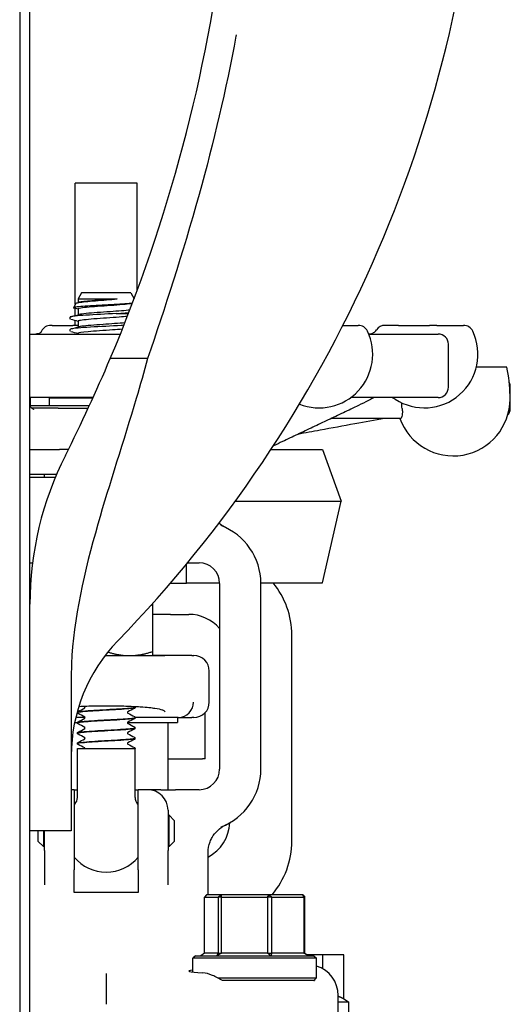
# Model space of a CAD drawing. Header units: inches. Extents: x 24 to 1128, y -94 to 748.
# Tile 452 of 573: x 744.05 to 747.02, y 262.64 to 268.6. Entities that reach past the tile are written whole.
import ezdxf

# ---------------------------------------------------------------- set-up
doc = ezdxf.new("R2010")
doc.units = ezdxf.units.IN
doc.header["$LTSCALE"] = 32
doc.header["$MEASUREMENT"] = 0
doc.layers.add('Visible (ANSI)', color=7, linetype='Continuous', lineweight=30)

msp = doc.modelspace()

# ---------------------------------------------------------------- linework, layer by layer
at = {"layer": 'Visible (ANSI)'}
for p, q in [((744.04927, 270.31362), (744.04927, 262.31362)), ((744.11177, 262.37612), (744.11177, 270.31362)), ((744.38649, 266.88081), (744.38649, 267.61362)), ((744.76149, 267.61362), (744.38649, 267.61362)), ((744.76149, 266.96323), (744.76149, 267.61362)), ((744.42481, 266.95012), (744.40399, 266.91246)), ((744.40399, 266.91246), (744.64034, 266.91246)), ((744.40399, 266.91246), (744.40399, 266.89073)), ((744.72316, 266.95012), (744.42481, 266.95012)), ((744.72316, 266.95012), (744.74312, 266.91403)), ((744.38897, 266.88531), (744.3748, 266.85967)), ((744.38649, 266.81193), (744.38649, 266.85524)), ((744.40399, 266.85212), (744.40399, 266.81659)), ((744.35524, 266.79059), (744.35524, 266.80244)), ((744.38649, 266.75262), (744.38649, 266.7811)), ((744.63462, 266.82429), (744.70883, 266.82429)), ((744.23815, 266.75262), (744.23904, 266.75262)), ((744.24579, 266.75262), (744.23904, 266.75262)), ((744.24579, 266.75262), (744.37246, 266.75262)), ((744.35524, 266.71645), (744.35524, 266.7283)), ((744.40397, 266.75262), (744.37246, 266.75262)), ((744.40399, 266.77798), (744.40399, 266.74245)), ((746.00913, 266.75262), (746.10189, 266.75262)), ((746.34628, 266.75262), (746.26445, 266.75262)), ((746.34628, 266.75262), (746.53431, 266.75262)), ((746.57818, 266.75262), (746.53431, 266.75262)), ((746.57818, 266.75262), (746.73998, 266.75262)), ((744.11177, 266.70012), (744.65968, 266.70012)), ((744.40399, 266.70384), (744.40399, 266.70012)), ((746.16575, 266.70012), (746.58649, 266.70012)), ((746.64899, 266.37762), (746.64899, 266.63762)), ((744.82483, 266.55221), (744.59851, 266.55221)), ((747.00243, 266.49862), (746.81806, 266.49862)), ((747.02399, 266.24862), (747.02399, 266.37862)), ((744.49439, 266.31512), (744.11177, 266.31512)), ((744.11521, 266.30632), (744.11521, 266.31512)), ((744.23024, 266.31362), (744.49371, 266.31362)), ((744.23024, 266.26575), (744.23024, 266.31362)), ((744.24762, 266.31362), (744.24474, 266.31512)), ((746.58649, 266.31512), (746.05634, 266.31512)), ((747.0221, 266.30632), (747.0221, 266.32777)), ((744.47175, 266.26575), (744.11177, 266.26575)), ((744.28168, 266.25012), (744.12433, 266.25012)), ((744.28168, 266.25012), (744.46451, 266.25012)), ((744.28168, 266.25012), (744.46451, 266.25012)), ((746.35923, 266.18862), (745.93887, 266.18862)), ((744.11166, 266.00012), (744.29021, 266.00012)), ((744.34405, 266.00012), (744.29021, 266.00012)), ((745.57356, 266.00112), (745.88506, 266.00112)), ((745.88506, 266.00112), (745.99826, 265.68755)), ((744.26448, 265.83012), (744.11177, 265.83012)), ((744.11184, 265.85012), (744.27291, 265.85012)), ((744.19899, 265.83012), (744.19899, 265.85012)), ((745.35681, 265.68755), (745.99826, 265.68755)), ((745.88506, 265.19287), (745.99826, 265.68755)), ((744.11177, 265.31362), (744.12745, 265.31362)), ((745.06149, 265.18862), (745.06149, 265.30679)), ((745.06713, 265.31362), (745.13649, 265.31362)), ((744.11568, 265.18862), (744.11177, 265.18862)), ((745.06149, 265.18862), (744.96193, 265.18862)), ((745.06149, 265.19287), (745.26141, 265.19287)), ((745.26149, 265.18862), (745.26149, 264.06362)), ((745.51146, 265.19287), (745.88506, 265.19287)), ((745.51149, 264.06362), (745.51149, 265.18862)), ((744.85549, 265.05398), (744.85549, 264.77627)), ((744.9643, 265.00112), (744.85549, 265.00112)), ((744.9643, 265.00112), (745.07399, 265.00112)), ((745.69899, 263.62612), (745.69899, 264.87612)), ((744.56705, 264.75112), (744.71474, 264.75112)), ((744.71474, 264.75112), (744.85549, 264.75112)), ((744.93005, 264.75112), (744.85551, 264.75112)), ((745.09382, 264.75112), (744.93005, 264.75112)), ((745.09382, 264.75112), (745.10524, 264.75112)), ((745.19899, 264.46987), (745.19899, 264.65737)), ((744.36177, 264.61015), (744.36177, 263.98913)), ((744.39899, 264.40626), (744.39899, 264.40688)), ((744.74899, 264.43754), (744.74899, 264.43816)), ((745.17399, 264.12612), (745.17399, 264.40614)), ((744.38212, 264.34487), (744.39904, 264.34487)), ((744.44524, 264.37612), (744.38905, 264.37612)), ((744.39899, 264.34369), (744.39899, 264.34431)), ((744.70273, 264.34487), (745.00524, 264.34487)), ((745.01111, 264.37612), (744.74894, 264.37612)), ((744.74899, 264.37497), (744.74899, 264.3756)), ((744.94899, 263.93862), (744.94899, 264.34487)), ((745.00524, 264.37612), (745.00524, 264.34487)), ((745.01111, 264.37612), (745.09382, 264.37612)), ((745.10524, 264.37612), (745.09382, 264.37612)), ((744.39899, 264.28113), (744.39899, 264.28175)), ((744.74899, 264.31241), (744.74899, 264.31303)), ((744.39899, 264.21857), (744.39899, 264.21919)), ((744.74899, 264.24985), (744.74899, 264.25047)), ((744.39899, 264.18862), (744.74899, 264.18862)), ((744.39899, 263.89173), (744.39899, 264.18862)), ((744.74899, 263.89173), (744.74899, 264.18862)), ((744.94899, 264.12612), (745.1586, 264.12612)), ((745.17399, 264.12612), (745.1586, 264.12612)), ((744.36177, 263.98913), (744.36177, 263.68862)), ((744.38024, 263.93862), (744.36177, 263.93862)), ((744.38024, 263.93862), (744.39899, 263.93862)), ((744.38024, 263.93862), (744.38024, 263.4537)), ((744.74899, 263.93862), (744.76774, 263.93862)), ((744.76774, 263.4537), (744.76774, 263.93862)), ((744.82399, 263.93862), (744.76774, 263.93862)), ((744.90563, 263.93862), (744.82399, 263.93862)), ((744.90563, 263.93862), (744.99457, 263.93862)), ((745.13649, 263.93862), (744.99457, 263.93862)), ((744.94899, 263.81362), (744.94899, 263.57116)), ((744.95524, 263.78362), (744.94899, 263.78362)), ((744.98649, 263.75237), (744.95524, 263.78362)), ((744.95524, 263.59362), (744.95524, 263.78362)), ((744.98649, 263.75237), (744.98649, 263.62487)), ((744.36177, 263.68862), (744.11177, 263.68862)), ((744.16149, 263.62487), (744.16149, 263.68862)), ((744.19274, 263.68862), (744.19274, 263.59362)), ((744.19899, 263.57116), (744.19899, 263.68862)), ((744.16149, 263.62487), (744.19274, 263.59362)), ((744.98649, 263.62487), (744.95524, 263.59362)), ((744.19899, 263.59362), (744.19274, 263.59362)), ((744.19899, 263.57116), (744.19899, 263.36151)), ((744.95524, 263.59362), (744.94899, 263.59362)), ((744.94899, 263.36151), (744.94899, 263.57116)), ((745.19149, 263.30237), (745.19149, 263.55608)), ((744.38024, 263.31556), (744.38024, 263.4537)), ((744.76774, 263.4537), (744.76774, 263.31556)), ((744.76774, 263.31556), (744.38024, 263.31556)), ((745.18219, 263.30237), (745.16918, 263.28675)), ((745.16918, 262.948), (745.16918, 263.28675)), ((745.16918, 263.28675), (745.25275, 263.28675)), ((745.26962, 263.30237), (745.18219, 263.30237)), ((745.25275, 263.28675), (745.26962, 263.30237)), ((745.27254, 263.28675), (745.25275, 263.28675)), ((745.25275, 263.28675), (745.25275, 262.948)), ((745.26962, 263.30237), (745.27254, 263.28675)), ((745.56142, 263.30237), (745.26962, 263.30237)), ((745.27254, 262.948), (745.27254, 263.28675)), ((745.27254, 263.28675), (745.55146, 263.28675)), ((745.55146, 263.28675), (745.56142, 263.30237)), ((745.57735, 263.28675), (745.55146, 263.28675)), ((745.55146, 263.28675), (745.55146, 262.948)), ((745.56142, 263.30237), (745.57735, 263.28675)), ((745.76578, 263.30237), (745.56142, 263.30237)), ((745.57735, 262.948), (745.57735, 263.28675)), ((745.57735, 263.28675), (745.77269, 263.28675)), ((745.77269, 263.28675), (745.76578, 263.30237)), ((745.76578, 263.30237), (745.77879, 263.28675)), ((745.77879, 263.28675), (745.77269, 263.28675)), ((745.77269, 263.28675), (745.77269, 262.948)), ((745.77879, 262.948), (745.77879, 263.28675)), ((745.11461, 262.93237), (745.09899, 262.91675)), ((745.84899, 262.91675), (745.09899, 262.91675)), ((745.09899, 262.83359), (745.09899, 262.91675)), ((745.11461, 262.93237), (745.83336, 262.93237)), ((745.16918, 262.948), (745.14704, 262.93237)), ((745.25275, 262.948), (745.16918, 262.948)), ((745.245, 262.93237), (745.25275, 262.948)), ((745.27254, 262.948), (745.245, 262.93237)), ((745.25275, 262.948), (745.27254, 262.948)), ((745.55146, 262.948), (745.27254, 262.948)), ((745.57195, 262.93237), (745.55146, 262.948)), ((745.55146, 262.948), (745.57735, 262.948)), ((745.57735, 262.948), (745.57195, 262.93237)), ((745.77269, 262.948), (745.57735, 262.948)), ((745.80093, 262.93237), (745.77269, 262.948)), ((745.77269, 262.948), (745.77879, 262.948)), ((745.77879, 262.948), (745.80093, 262.93237)), ((745.88778, 262.93862), (745.79208, 262.93862)), ((745.83336, 262.93237), (745.84899, 262.91675)), ((745.84899, 262.798), (745.84899, 262.91675)), ((745.88778, 262.85279), (745.88778, 262.93862)), ((746.01408, 262.93862), (745.88778, 262.93862)), ((746.01408, 262.67053), (746.01408, 262.93862)), ((744.57399, 262.82553), (744.57399, 262.63807)), ((745.25086, 262.798), (745.84899, 262.798)), ((745.83336, 262.78237), (745.35526, 262.78237)), ((745.83336, 262.78237), (745.84899, 262.798)), ((745.83336, 262.78237), (745.83706, 262.78237)), ((745.98024, 262.18862), (745.98024, 262.69202)), ((746.01408, 262.67053), (746.04274, 262.65398)), ((745.98024, 262.65398), (746.04274, 262.65398)), ((746.04274, 262.65398), (746.04274, 262.56362))]:
    msp.add_line(p, q, dxfattribs=at)
for centre, radius, start, end in [((735.71177, 270.31362), 9.65, 337.058941, 9.318189), ((738.99927, 270.31362), 7.8625, 315.882405, 356.353929), ((744.23815, 266.69012), 0.0625, 90, 154.623066), ((746.10189, 266.69012), 0.0625, 25.376934, 90), ((746.26445, 266.69012), 0.0625, 90, 145.53271), ((746.73998, 266.69012), 0.0625, 25.376934, 90), ((744.47533, 266.57762), 0.325, 154.623066, 155.791666), ((745.86472, 266.57762), 0.325, 248.468536, 25.376934), ((746.50281, 266.57762), 0.325, 237.004115, 25.376934), ((746.58649, 266.63762), 0.0625, 0, 90), ((735.71177, 270.31362), 9.65, 333.215004, 337.058941), ((746.27034, 266.32777), 0.75176, 0, 13.136783), ((746.58649, 266.37762), 0.0625, 270, 0), ((746.96399, 266.37862), 0.06, 0, 25.384749), ((743.77054, 266.30632), 0.34467, 353.24104, 0), ((746.29178, 266.25262), 0.0625, 57.004115, 90), ((746.67743, 266.30632), 0.34467, 199.96556, 0), ((746.96399, 266.24862), 0.06, 316.649924, 0), ((746.11177, 265.06362), 2, 153.215004, 180), ((745.13649, 265.18862), 0.375, 0, 69.104291), ((745.13649, 265.18862), 0.125, 0, 90), ((745.19899, 264.87612), 0.5, 0, 39.308195), ((745.07399, 264.75112), 0.25, 41.409622, 90), ((745.36177, 264.14414), 1, 135.882405, 180), ((745.10524, 264.65737), 0.09375, 0, 90), ((745.10524, 264.46987), 0.09375, 270, 0), ((745.13649, 264.06362), 0.125, 270, 0), ((745.13649, 264.06362), 0.375, 290.895709, 0), ((744.82399, 263.81362), 0.125, 0, 90), ((744.33649, 263.89173), 0.0625, 319.464198, 0), ((744.81149, 263.89173), 0.0625, 180, 220.535802), ((744.57399, 263.68862), 0.25, 139.464198, 140.805033), ((744.57399, 263.68862), 0.25, 39.194967, 40.535802), ((745.07399, 263.75112), 0.25, 298.034297, 357.148225), ((745.19899, 263.62612), 0.5, 319.646623, 0), ((744.57399, 263.68862), 0.25, 219.194967, 320.805033)]:
    msp.add_arc(centre, radius, start, end, dxfattribs=at)
for centre, major_axis, ratio, start_param, end_param in [((745.01197, 264.46987), (0.01834, 0.09202), 0.976791, 3.3518573, 4.9046798), ((744.78528, 264.46987), (0.24503, -0.08795), 0.1325254, 5.9294735, 5.9474474), ((745.47399, 262.83962), (0.4, 0), 0.0433333, 2.7861715, 3.8079831), ((745.79108, 262.69095), (-0.18003, -0.0586), 0.9903423, 2.829736, 4.0894164)]:
    msp.add_ellipse(centre, major_axis=major_axis, ratio=ratio, start_param=start_param, end_param=end_param, dxfattribs=at)
for points, knots in [([(745.36177, 268.51258), (745.36126, 268.50984), (745.36075, 268.50709), (745.30014, 268.18029), (745.22558, 267.86402), (745.03624, 267.18294), (744.9278, 266.85472), (744.82483, 266.55221)], [-0.0212857, -0.0212857, -0.0212857, -0.0212857, 0, 0, 2.5114039, 2.5114039, 5.3635945, 5.3635945, 5.3635945, 5.3635945]), ([(744.38897, 266.88531), (744.38903, 266.88541), (744.3891, 266.88551), (744.39071, 266.8874), (744.39686, 266.88917), (744.41767, 266.89276), (744.43201, 266.89454), (744.46692, 266.89813), (744.48706, 266.89991), (744.53042, 266.9035), (744.55317, 266.90528), (744.59825, 266.90887), (744.62015, 266.91064), (744.64034, 266.91246)], [-0.8944911, -0.8944911, -0.8944911, -0.8944911, -0.88395925, -0.88395925, -0.70143867, -0.70143867, -0.52178183, -0.52178183, -0.34498935, -0.34498935, -0.17106186, -0.17106186, 0, 0, 0, 0]), ([(744.64034, 266.91246), (744.59156, 266.90878), (744.53308, 266.9051), (744.48748, 266.90142), (744.44969, 266.89838), (744.42151, 266.89533), (744.40989, 266.89228)], [10.5946183, 10.5946183, 10.5946183, 10.5946183, 11.5294271, 11.5294271, 11.5294271, 12.3041603, 12.3041603, 12.3041603, 12.3041603]), ([(744.73274, 266.8866), (744.72707, 266.88594), (744.72041, 266.88528), (744.6973, 266.88327), (744.67824, 266.88194), (744.63502, 266.87925), (744.61123, 266.87792), (744.56197, 266.87523), (744.53697, 266.87389), (744.48903, 266.8712), (744.46659, 266.86987), (744.42729, 266.86718), (744.41088, 266.86585), (744.3864, 266.86316), (744.37866, 266.86183), (744.37369, 266.85944), (744.3746, 266.8584), (744.37852, 266.85736)], [-3.1100321, -3.1100321, -3.1100321, -3.1100321, -3.0193061, -3.0193061, -2.8331349, -2.8331349, -2.6448024, -2.6448024, -2.4543091, -2.4543091, -2.2616553, -2.2616553, -2.0668416, -2.0668416, -1.8698684, -1.8698684, -1.7149687, -1.7149687, -1.7149687, -1.7149687]), ([(744.73173, 266.88474), (744.72225, 266.88295), (744.70753, 266.88116), (744.68848, 266.87937), (744.64934, 266.8757), (744.59291, 266.87202), (744.54097, 266.86835), (744.48903, 266.86467), (744.44285, 266.861), (744.42025, 266.85732), (744.40958, 266.85559), (744.40429, 266.85385), (744.40432, 266.85212)], [16.0851228, 16.0851228, 16.0851228, 16.0851228, 16.5398213, 16.5398213, 16.5398213, 17.4742343, 17.4742343, 17.4742343, 18.4085858, 18.4085858, 18.4085858, 18.8495559, 18.8495559, 18.8495559, 18.8495559]), ([(744.71696, 266.84538), (744.69054, 266.842), (744.64612, 266.83863), (744.59801, 266.83526), (744.54559, 266.83158), (744.49009, 266.82791), (744.45292, 266.82423), (744.43239, 266.8222), (744.41773, 266.82017), (744.41011, 266.81814)], [16.2794126, 16.2794126, 16.2794126, 16.2794126, 17.1369694, 17.1369694, 17.1369694, 18.0713431, 18.0713431, 18.0713431, 18.5873456, 18.5873456, 18.5873456, 18.5873456]), ([(744.63462, 266.82429), (744.57315, 266.82084), (744.50403, 266.81739), (744.45111, 266.81394), (744.39819, 266.81049), (744.36247, 266.80704), (744.35627, 266.80359), (744.35558, 266.80321), (744.35526, 266.80282), (744.35528, 266.80244)], [16.9979155, 16.9979155, 16.9979155, 16.9979155, 17.8752194, 17.8752194, 17.8752194, 18.7524691, 18.7524691, 18.7524691, 18.8495559, 18.8495559, 18.8495559, 18.8495559]), ([(744.70169, 266.80657), (744.68796, 266.80511), (744.67142, 266.80366), (744.65287, 266.80221), (744.60598, 266.79853), (744.54744, 266.79486), (744.49982, 266.79119), (744.4522, 266.78751), (744.41665, 266.78384), (744.4069, 266.78017), (744.40496, 266.77944), (744.40405, 266.77871), (744.40412, 266.77798)], [22.7098949, 22.7098949, 22.7098949, 22.7098949, 23.0794254, 23.0794254, 23.0794254, 24.013411, 24.013411, 24.013411, 24.9473362, 24.9473362, 24.9473362, 25.1327412, 25.1327412, 25.1327412, 25.1327412]), ([(744.63462, 266.82429), (744.65384, 266.82556), (744.6721, 266.82683), (744.69661, 266.82871), (744.70401, 266.82931), (744.711, 266.8299)], [-3.17227783, -3.17227783, -3.17227783, -3.17227783, -3.01866987, -3.01866987, -2.94758083, -2.94758083, -2.94758083, -2.94758083]), ([(744.68076, 266.75286), (744.67531, 266.75252), (744.66971, 266.75218), (744.66399, 266.75184), (744.60571, 266.74839), (744.53576, 266.74494), (744.47827, 266.74149), (744.42077, 266.73804), (744.37682, 266.73459), (744.36156, 266.73115), (744.35736, 266.7302), (744.35536, 266.72925), (744.35544, 266.7283)], [23.0518395, 23.0518395, 23.0518395, 23.0518395, 23.1379094, 23.1379094, 23.1379094, 24.0148367, 24.0148367, 24.0148367, 24.8917109, 24.8917109, 24.8917109, 25.1327412, 25.1327412, 25.1327412, 25.1327412]), ([(744.67133, 266.72958), (744.65364, 266.72808), (744.63367, 266.72658), (744.61259, 266.72508), (744.56107, 266.72141), (744.50419, 266.71773), (744.46388, 266.71406), (744.42648, 266.71065), (744.40418, 266.70725), (744.40401, 266.70384)], [29.2340703, 29.2340703, 29.2340703, 29.2340703, 29.6160625, 29.6160625, 29.6160625, 30.549629, 30.549629, 30.549629, 31.4159265, 31.4159265, 31.4159265, 31.4159265]), ([(744.68678, 266.76801), (744.65108, 266.7647), (744.60187, 266.7614), (744.55459, 266.75809), (744.50201, 266.75442), (744.45308, 266.75075), (744.42667, 266.74707), (744.41931, 266.74605), (744.41374, 266.74503), (744.41001, 266.744)], [22.8363485, 22.8363485, 22.8363485, 22.8363485, 23.6763003, 23.6763003, 23.6763003, 24.6102473, 24.6102473, 24.6102473, 24.8705309, 24.8705309, 24.8705309, 24.8705309]), ([(746.16575, 266.70013), (746.16842, 266.70015), (746.17127, 266.70037), (746.17746, 266.70137), (746.18082, 266.7022), (746.1877, 266.70464), (746.19121, 266.70626), (746.19808, 266.71037), (746.20143, 266.71286), (746.20763, 266.71864), (746.21048, 266.72193), (746.21292, 266.7255)], [0.00121001, 0.00121001, 0.00121001, 0.00121001, 0.02073024, 0.02073024, 0.04146048, 0.04146048, 0.06219072, 0.06219072, 0.08292096, 0.08292096, 0.1036512, 0.1036512, 0.1036512, 0.1036512]), ([(744.18126, 266.71324), (744.18126, 266.71324), (744.18123, 266.71321), (744.18094, 266.71287), (744.18026, 266.71206), (744.17734, 266.70955), (744.1753, 266.70796), (744.16896, 266.70445), (744.16455, 266.70251), (744.15555, 266.70057), (744.15181, 266.70012), (744.14786, 266.70012)], [0.37061715, 0.37061715, 0.37061715, 0.37061715, 0.38053875, 0.38053875, 0.41838117, 0.41838117, 0.45127037, 0.45127037, 0.48467449, 0.48467449, 0.50415338, 0.50415338, 0.50415338, 0.50415338]), ([(744.82483, 266.55221), (744.80317, 266.47111), (744.78016, 266.39036), (744.67862, 266.04742), (744.5941, 265.79388), (744.44119, 265.26189), (744.37535, 264.97871), (744.36363, 264.70095)], [17.2484823, 17.2484823, 17.2484823, 17.2484823, 17.8546317, 17.8546317, 19.8303619, 19.8303619, 22.1107774, 22.1107774, 22.1107774, 22.1107774]), ([(746.19812, 266.31499), (746.19812, 266.31499), (746.19804, 266.31498), (746.19743, 266.31482), (746.1969, 266.31468), (746.19527, 266.3141), (746.19456, 266.31384), (746.19331, 266.31331), (746.19286, 266.31312), (746.19185, 266.31267), (746.19128, 266.3124), (746.18028, 266.3071), (746.1703, 266.3007), (746.14319, 266.28592), (746.12367, 266.27641), (746.10373, 266.26693)], [0.13720232, 0.13720232, 0.13720232, 0.13720232, 0.15541903, 0.15541903, 0.17333311, 0.17333311, 0.18223969, 0.18223969, 0.18662495, 0.18662495, 0.1917404, 0.1917404, 0.2840016, 0.2840016, 0.46190776, 0.46190776, 0.46190776, 0.46190776]), ([(746.21767, 266.31512), (746.21383, 266.31512), (746.20999, 266.31512), (746.20488, 266.31508), (746.20358, 266.31507), (746.20156, 266.31503), (746.20105, 266.31502), (746.20022, 266.315), (746.19992, 266.31499), (746.19949, 266.31498), (746.19934, 266.31497), (746.19907, 266.31496), (746.19893, 266.31496), (746.19869, 266.31495), (746.19858, 266.31495), (746.19839, 266.31494), (746.1983, 266.31493), (746.19807, 266.31492), (746.19796, 266.31492), (746.19783, 266.31491), (746.19781, 266.31491), (746.19779, 266.31491)], [0, 0, 0, 0, 0.043450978, 0.043450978, 0.057713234, 0.057713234, 0.062143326, 0.062143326, 0.064369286, 0.064369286, 0.065470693, 0.065470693, 0.066572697, 0.066572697, 0.06767117, 0.06767117, 0.068766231, 0.068766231, 0.070959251, 0.070959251, 0.071558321, 0.071558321, 0.071558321, 0.071558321]), ([(744.11177, 266.26184), (744.11257, 266.26112), (744.11337, 266.26039), (744.11783, 266.2563), (744.12119, 266.25307), (744.12694, 266.24789), (744.12956, 266.24572), (744.13208, 266.24397), (744.13259, 266.24365), (744.13315, 266.24332), (744.13329, 266.24325), (744.13329, 266.24325)], [0.0571363, 0.0571363, 0.0571363, 0.0571363, 0.06761955, 0.06761955, 0.11734981, 0.11734981, 0.1600381, 0.1600381, 0.17285188, 0.17285188, 0.18212308, 0.18212308, 0.18212308, 0.18212308]), ([(746.10373, 266.26693), (746.07301, 266.25234), (746.04229, 266.23774), (745.98084, 266.20856), (745.95012, 266.19397), (745.88867, 266.16479), (745.85794, 266.1502), (745.79649, 266.12104), (745.76576, 266.10645), (745.7043, 266.0773), (745.67357, 266.06272), (745.64283, 266.04815)], [0.9601047, 0.9601047, 0.9601047, 0.9601047, 1.233998, 1.233998, 1.5078914, 1.5078914, 1.7817848, 1.7817848, 2.0556781, 2.0556781, 2.3295715, 2.3295715, 2.3295715, 2.3295715]), ([(746.36795, 266.24862), (746.36883, 266.24159), (746.36936, 266.23352), (746.36949, 266.22026), (746.36902, 266.21292), (746.36749, 266.20204), (746.36608, 266.19683), (746.36316, 266.19056), (746.36108, 266.18862), (746.35923, 266.18862)], [0, 0, 0, 0, 0.05448075, 0.05448075, 0.11632304, 0.11632304, 0.18585895, 0.18585895, 0.26131922, 0.26131922, 0.26131922, 0.26131922]), ([(746.26213, 266.18862), (746.20218, 266.17763), (746.14222, 266.16664), (746.01195, 266.14277), (745.94162, 266.12988), (745.82607, 266.10872), (745.78085, 266.10044), (745.73563, 266.09216)], [0.7256115, 0.7256115, 0.7256115, 0.7256115, 1.2964711, 1.2964711, 1.9660601, 1.9660601, 2.3966425, 2.3966425, 2.3966425, 2.3966425]), ([(745.29091, 265.53064), (745.29006, 265.53109), (745.28924, 265.53154), (745.28204, 265.5355), (745.2703, 265.54241), (745.25717, 265.55363)], [0.010286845, 0.010286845, 0.010286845, 0.010286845, 0.015902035, 0.015902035, 0.077855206, 0.077855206, 0.077855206, 0.077855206]), ([(745.29815, 265.52699), (745.29806, 265.52703), (745.29797, 265.52708), (745.29548, 265.52827), (745.29316, 265.52944), (745.29091, 265.53064)], [-0.566346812, -0.566346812, -0.566346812, -0.566346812, -0.565454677, -0.565454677, -0.542430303, -0.542430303, -0.542430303, -0.542430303]), ([(744.56701, 264.75107), (744.58573, 264.75107), (744.60449, 264.75107), (744.66085, 264.75107), (744.69747, 264.75106), (744.77172, 264.75104), (744.80761, 264.75102), (744.85761, 264.75099), (744.8748, 264.75097), (744.89939, 264.75094), (744.90786, 264.75092), (744.91346, 264.7509)], [1.2188929, 1.2188929, 1.2188929, 1.2188929, 1.3621369, 1.3621369, 1.6526244, 1.6526244, 1.9961754, 1.9961754, 2.2345824, 2.2345824, 2.4334495, 2.4334495, 2.4334495, 2.4334495]), ([(744.91346, 264.7509), (744.91408, 264.7509), (744.91468, 264.7509), (744.91728, 264.7509), (744.91913, 264.75092), (744.9234, 264.75098), (744.92557, 264.75103), (744.92831, 264.7511), (744.92916, 264.75112), (744.92994, 264.75112), (744.93, 264.75112), (744.93005, 264.75112)], [0.04807073, 0.04807073, 0.04807073, 0.04807073, 0.06985523, 0.06985523, 0.14510353, 0.14510353, 0.26153365, 0.26153365, 0.32575457, 0.32575457, 0.3307654, 0.3307654, 0.3307654, 0.3307654]), ([(744.39899, 264.4069), (744.39905, 264.40818), (744.39952, 264.40938), (744.40063, 264.41104), (744.40122, 264.41158), (744.40226, 264.41239), (744.40273, 264.41267), (744.40319, 264.41291)], [0, 0, 0, 0, 0.017960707, 0.017960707, 0.035135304, 0.035135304, 0.051182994, 0.051182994, 0.051182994, 0.051182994]), ([(744.40319, 264.40022), (744.40248, 264.4006), (744.40172, 264.40105), (744.40047, 264.40234), (744.40003, 264.4029), (744.3993, 264.40436), (744.39903, 264.40528), (744.39899, 264.40623)], [0, 0, 0, 0, 0.024898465, 0.024898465, 0.037820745, 0.037820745, 0.051208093, 0.051208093, 0.051208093, 0.051208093]), ([(744.3993, 264.40623), (744.39919, 264.40756), (744.40364, 264.4089), (744.41277, 264.41023), (744.43376, 264.4133), (744.47896, 264.41637), (744.53126, 264.41944), (744.58354, 264.42251), (744.6417, 264.42558), (744.6837, 264.42864), (744.72429, 264.43161), (744.74888, 264.43457), (744.74898, 264.43754)], [-84.8257107, -84.8257107, -84.8257107, -84.8257107, -84.4233738, -84.4233738, -84.4233738, -83.4988671, -83.4988671, -83.4988671, -82.5745653, -82.5745653, -82.5745653, -81.681409, -81.681409, -81.681409, -81.681409]), ([(744.74885, 264.43818), (744.7487, 264.43571), (744.73223, 264.43323), (744.70271, 264.43075), (744.66599, 264.42766), (744.60995, 264.42458), (744.55603, 264.42149), (744.50216, 264.41841), (744.45169, 264.41533), (744.42386, 264.41225), (744.40768, 264.41046), (744.39938, 264.40867), (744.3993, 264.40688)], [75.3955147, 75.3955147, 75.3955147, 75.3955147, 76.1425075, 76.1425075, 76.1425075, 77.0718173, 77.0718173, 77.0718173, 78.0001054, 78.0001054, 78.0001054, 78.5398163, 78.5398163, 78.5398163, 78.5398163]), ([(744.91622, 264.42061), (744.90726, 264.42456), (744.88966, 264.42832), (744.83919, 264.43502), (744.80683, 264.43791), (744.73153, 264.44241), (744.68935, 264.44399), (744.60058, 264.44563), (744.55486, 264.44567), (744.47413, 264.44434), (744.43928, 264.44324), (744.40706, 264.44168)], [0, 0, 0, 0, 0.3480138, 0.3480138, 0.6950932, 0.6950932, 1.0409541, 1.0409541, 1.3861423, 1.3861423, 1.6668152, 1.6668152, 1.6668152, 1.6668152]), ([(744.44532, 264.43785), (744.44532, 264.43905), (744.44482, 264.44018), (744.44403, 264.44125), (744.44374, 264.44147), (744.44353, 264.44162), (744.4435, 264.44164), (744.4435, 264.44164)], [0, 0, 0, 0, 0.02017106, 0.02017106, 0.036592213, 0.036592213, 0.045399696, 0.045399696, 0.045399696, 0.045399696]), ([(744.44351, 264.43406), (744.44354, 264.43408), (744.44372, 264.43418), (744.44427, 264.43476), (744.44458, 264.43514), (744.44512, 264.43628), (744.44532, 264.43706), (744.44532, 264.43785)], [0.006616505, 0.006616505, 0.006616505, 0.006616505, 0.024017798, 0.024017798, 0.03673453, 0.03673453, 0.049915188, 0.049915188, 0.049915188, 0.049915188]), ([(744.86965, 264.42984), (744.86965, 264.42984), (744.86877, 264.43005), (744.86427, 264.43091), (744.85878, 264.43182), (744.84137, 264.43416), (744.82764, 264.43566), (744.79172, 264.43876), (744.76825, 264.44032), (744.71664, 264.44287), (744.68849, 264.44386), (744.65914, 264.44452), (744.65909, 264.44452), (744.65904, 264.44452)], [-1.2162102, -1.2162102, -1.2162102, -1.2162102, -1.14166353, -1.14166353, -0.99290926, -0.99290926, -0.77856154, -0.77856154, -0.5143206, -0.5143206, -0.25007966, -0.25007966, -0.24959163, -0.24959163, -0.24959163, -0.24959163]), ([(744.70444, 264.41034), (744.70438, 264.4103), (744.70421, 264.41019), (744.7037, 264.40965), (744.70339, 264.40927), (744.70285, 264.40813), (744.70265, 264.40735), (744.70265, 264.40657)], [0.008751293, 0.008751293, 0.008751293, 0.008751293, 0.024017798, 0.024017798, 0.03673453, 0.03673453, 0.049915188, 0.049915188, 0.049915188, 0.049915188]), ([(744.70265, 264.40657), (744.70265, 264.40536), (744.70315, 264.40424), (744.70394, 264.40316), (744.70423, 264.40295), (744.70444, 264.4028), (744.70447, 264.40278), (744.70447, 264.40278)], [0, 0, 0, 0, 0.02017106, 0.02017106, 0.036592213, 0.036592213, 0.045399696, 0.045399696, 0.045399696, 0.045399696]), ([(744.74898, 264.43751), (744.74892, 264.43623), (744.74845, 264.43503), (744.74734, 264.43337), (744.74675, 264.43283), (744.74571, 264.43203), (744.74524, 264.43175), (744.74478, 264.4315)], [0, 0, 0, 0, 0.017960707, 0.017960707, 0.035135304, 0.035135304, 0.051182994, 0.051182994, 0.051182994, 0.051182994]), ([(744.74801, 264.44131), (744.74811, 264.44115), (744.7482, 264.44098), (744.74867, 264.44006), (744.74894, 264.43914), (744.74898, 264.43818)], [0.034558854, 0.034558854, 0.034558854, 0.034558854, 0.037820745, 0.037820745, 0.051208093, 0.051208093, 0.051208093, 0.051208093]), ([(744.93136, 264.40995), (744.93133, 264.41), (744.93129, 264.41004), (744.92989, 264.41199), (744.92774, 264.41403), (744.92297, 264.41722), (744.9209, 264.4184), (744.91778, 264.41991), (744.91702, 264.42026), (744.91622, 264.42061)], [-0.00429657, -0.00429657, -0.00429657, -0.00429657, 0, 0, 0.16568567, 0.16568567, 0.26480212, 0.26480212, 0.29565933, 0.29565933, 0.29565933, 0.29565933]), ([(744.39899, 264.34434), (744.39905, 264.34562), (744.39952, 264.34682), (744.40063, 264.34848), (744.40122, 264.34902), (744.40226, 264.34982), (744.40273, 264.35011), (744.40319, 264.35035)], [0, 0, 0, 0, 0.017960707, 0.017960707, 0.035135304, 0.035135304, 0.051182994, 0.051182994, 0.051182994, 0.051182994]), ([(744.40319, 264.33766), (744.40248, 264.33803), (744.40172, 264.33849), (744.40047, 264.33977), (744.40003, 264.34034), (744.3993, 264.34179), (744.39903, 264.34271), (744.39899, 264.34367)], [0, 0, 0, 0, 0.024898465, 0.024898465, 0.037820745, 0.037820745, 0.051208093, 0.051208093, 0.051208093, 0.051208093]), ([(744.39914, 264.34367), (744.39904, 264.34436), (744.40019, 264.34505), (744.40266, 264.34574), (744.41367, 264.34881), (744.45065, 264.35188), (744.49953, 264.35496), (744.5484, 264.35803), (744.60803, 264.3611), (744.65578, 264.36418), (744.70351, 264.36725), (744.73824, 264.37032), (744.74678, 264.37339), (744.74825, 264.37392), (744.74894, 264.37445), (744.74888, 264.37497)], [-91.108896, -91.108896, -91.108896, -91.108896, -90.9008742, -90.9008742, -90.9008742, -89.9748609, -89.9748609, -89.9748609, -89.0490707, -89.0490707, -89.0490707, -88.1235008, -88.1235008, -88.1235008, -87.9645943, -87.9645943, -87.9645943, -87.9645943]), ([(744.74898, 264.37562), (744.74899, 264.37554), (744.74897, 264.37546), (744.74894, 264.37537), (744.74773, 264.37231), (744.72002, 264.36924), (744.6763, 264.36617), (744.63262, 264.36311), (744.57397, 264.36005), (744.52251, 264.35698), (744.47109, 264.35392), (744.42803, 264.35086), (744.40959, 264.3478), (744.40259, 264.34664), (744.3992, 264.34548), (744.39927, 264.34431)], [81.6787, 81.6787, 81.6787, 81.6787, 81.7038978, 81.7038978, 81.7038978, 82.6277161, 82.6277161, 82.6277161, 83.5507651, 83.5507651, 83.5507651, 84.4730857, 84.4730857, 84.4730857, 84.8230016, 84.8230016, 84.8230016, 84.8230016]), ([(744.44532, 264.37528), (744.44532, 264.37649), (744.44482, 264.37761), (744.44403, 264.37869), (744.44374, 264.3789), (744.44353, 264.37905), (744.4435, 264.37907), (744.4435, 264.37907)], [0, 0, 0, 0, 0.02017106, 0.02017106, 0.036592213, 0.036592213, 0.045399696, 0.045399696, 0.045399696, 0.045399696]), ([(744.44351, 264.3715), (744.44354, 264.37152), (744.44372, 264.37162), (744.44427, 264.3722), (744.44458, 264.37258), (744.44512, 264.37372), (744.44532, 264.3745), (744.44532, 264.37528)], [0.006616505, 0.006616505, 0.006616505, 0.006616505, 0.024017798, 0.024017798, 0.03673453, 0.03673453, 0.049915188, 0.049915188, 0.049915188, 0.049915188]), ([(744.70444, 264.34778), (744.70438, 264.34774), (744.70421, 264.34763), (744.7037, 264.34709), (744.70339, 264.34671), (744.70285, 264.34557), (744.70265, 264.34479), (744.70265, 264.344)], [0.008751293, 0.008751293, 0.008751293, 0.008751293, 0.024017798, 0.024017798, 0.03673453, 0.03673453, 0.049915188, 0.049915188, 0.049915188, 0.049915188]), ([(744.70265, 264.344), (744.70265, 264.3428), (744.70315, 264.34168), (744.70394, 264.3406), (744.70423, 264.34039), (744.70444, 264.34024), (744.70447, 264.34022), (744.70447, 264.34022)], [0, 0, 0, 0, 0.02017106, 0.02017106, 0.036592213, 0.036592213, 0.045399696, 0.045399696, 0.045399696, 0.045399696]), ([(744.74478, 264.38163), (744.74549, 264.38125), (744.74625, 264.3808), (744.7475, 264.37951), (744.74794, 264.37895), (744.74867, 264.3775), (744.74894, 264.37657), (744.74898, 264.37562)], [0, 0, 0, 0, 0.024898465, 0.024898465, 0.037820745, 0.037820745, 0.051208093, 0.051208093, 0.051208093, 0.051208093]), ([(744.74898, 264.37495), (744.74892, 264.37367), (744.74845, 264.37247), (744.74734, 264.37081), (744.74675, 264.37027), (744.74571, 264.36946), (744.74524, 264.36918), (744.74478, 264.36894)], [0, 0, 0, 0, 0.017960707, 0.017960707, 0.035135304, 0.035135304, 0.051182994, 0.051182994, 0.051182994, 0.051182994]), ([(744.39899, 264.2811), (744.39899, 264.28111), (744.39899, 264.28112), (744.39899, 264.28113), (744.39898, 264.28421), (744.42573, 264.28729), (744.46903, 264.29037), (744.51231, 264.29344), (744.57112, 264.29652), (744.62305, 264.2996), (744.67497, 264.30268), (744.71878, 264.30576), (744.7378, 264.30883), (744.74518, 264.31003), (744.74876, 264.31122), (744.74869, 264.31241)], [-97.3920813, -97.3920813, -97.3920813, -97.3920813, -97.3894346, -97.3894346, -97.3894346, -96.461786, -96.461786, -96.461786, -95.5343789, -95.5343789, -95.5343789, -94.6072107, -94.6072107, -94.6072107, -94.2477796, -94.2477796, -94.2477796, -94.2477796]), ([(744.39899, 264.28178), (744.39905, 264.28306), (744.39952, 264.28425), (744.40063, 264.28591), (744.40122, 264.28646), (744.40226, 264.28726), (744.40273, 264.28754), (744.40319, 264.28778)], [0, 0, 0, 0, 0.017960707, 0.017960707, 0.035135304, 0.035135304, 0.051182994, 0.051182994, 0.051182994, 0.051182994]), ([(744.40319, 264.2751), (744.40248, 264.27547), (744.40172, 264.27592), (744.40047, 264.27721), (744.40003, 264.27777), (744.3993, 264.27923), (744.39903, 264.28015), (744.39899, 264.2811)], [0, 0, 0, 0, 0.024898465, 0.024898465, 0.037820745, 0.037820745, 0.051208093, 0.051208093, 0.051208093, 0.051208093]), ([(744.74879, 264.31306), (744.74891, 264.31226), (744.74737, 264.31147), (744.74407, 264.31067), (744.73132, 264.30758), (744.69261, 264.3045), (744.64274, 264.30141), (744.59299, 264.29833), (744.53332, 264.29526), (744.48647, 264.29218), (744.43971, 264.28911), (744.40681, 264.28603), (744.40027, 264.28296), (744.39942, 264.28256), (744.39901, 264.28215), (744.39905, 264.28175)], [87.9618853, 87.9618853, 87.9618853, 87.9618853, 88.2020629, 88.2020629, 88.2020629, 89.131595, 89.131595, 89.131595, 90.0591077, 90.0591077, 90.0591077, 90.9847722, 90.9847722, 90.9847722, 91.106187, 91.106187, 91.106187, 91.106187]), ([(744.44532, 264.31272), (744.44532, 264.31393), (744.44482, 264.31505), (744.44403, 264.31613), (744.44374, 264.31634), (744.44353, 264.31649), (744.4435, 264.31651), (744.4435, 264.31651)], [0, 0, 0, 0, 0.02017106, 0.02017106, 0.036592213, 0.036592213, 0.045399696, 0.045399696, 0.045399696, 0.045399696]), ([(744.44351, 264.30894), (744.44354, 264.30896), (744.44372, 264.30906), (744.44427, 264.30963), (744.44458, 264.31002), (744.44512, 264.31116), (744.44532, 264.31193), (744.44532, 264.31272)], [0.006616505, 0.006616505, 0.006616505, 0.006616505, 0.024017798, 0.024017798, 0.03673453, 0.03673453, 0.049915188, 0.049915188, 0.049915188, 0.049915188]), ([(744.70444, 264.28521), (744.70438, 264.28518), (744.70421, 264.28507), (744.7037, 264.28453), (744.70339, 264.28415), (744.70285, 264.28301), (744.70265, 264.28223), (744.70265, 264.28144)], [0.008751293, 0.008751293, 0.008751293, 0.008751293, 0.024017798, 0.024017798, 0.03673453, 0.03673453, 0.049915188, 0.049915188, 0.049915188, 0.049915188]), ([(744.70265, 264.28144), (744.70265, 264.28023), (744.70315, 264.27911), (744.70394, 264.27804), (744.70423, 264.27782), (744.70444, 264.27767), (744.70447, 264.27765), (744.70447, 264.27765)], [0, 0, 0, 0, 0.02017106, 0.02017106, 0.036592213, 0.036592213, 0.045399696, 0.045399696, 0.045399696, 0.045399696]), ([(744.74478, 264.31907), (744.74549, 264.31869), (744.74625, 264.31824), (744.7475, 264.31695), (744.74794, 264.31639), (744.74867, 264.31493), (744.74894, 264.31401), (744.74898, 264.31306)], [0, 0, 0, 0, 0.024898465, 0.024898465, 0.037820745, 0.037820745, 0.051208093, 0.051208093, 0.051208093, 0.051208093]), ([(744.74898, 264.31238), (744.74892, 264.31111), (744.74845, 264.30991), (744.74734, 264.30825), (744.74675, 264.3077), (744.74571, 264.3069), (744.74524, 264.30662), (744.74478, 264.30638)], [0, 0, 0, 0, 0.017960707, 0.017960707, 0.035135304, 0.035135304, 0.051182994, 0.051182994, 0.051182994, 0.051182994]), ([(744.39899, 264.21922), (744.39905, 264.22049), (744.39952, 264.22169), (744.40063, 264.22335), (744.40122, 264.2239), (744.40226, 264.2247), (744.40273, 264.22498), (744.40319, 264.22522)], [0, 0, 0, 0, 0.017960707, 0.017960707, 0.035135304, 0.035135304, 0.051182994, 0.051182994, 0.051182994, 0.051182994]), ([(744.40319, 264.21254), (744.40248, 264.21291), (744.40172, 264.21336), (744.40047, 264.21465), (744.40003, 264.21521), (744.3993, 264.21667), (744.39903, 264.21759), (744.39899, 264.21854)], [0, 0, 0, 0, 0.024898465, 0.024898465, 0.037820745, 0.037820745, 0.051208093, 0.051208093, 0.051208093, 0.051208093]), ([(744.74865, 264.2505), (744.74871, 264.24893), (744.74252, 264.24737), (744.73009, 264.2458), (744.70562, 264.24272), (744.65758, 264.23964), (744.60427, 264.23656), (744.55117, 264.23349), (744.49409, 264.23043), (744.45466, 264.22736), (744.41965, 264.22464), (744.39926, 264.22191), (744.39903, 264.21919)], [94.2450706, 94.2450706, 94.2450706, 94.2450706, 94.7168163, 94.7168163, 94.7168163, 95.6446581, 95.6446581, 95.6446581, 96.5689115, 96.5689115, 96.5689115, 97.3893723, 97.3893723, 97.3893723, 97.3893723]), ([(744.39915, 264.21854), (744.39929, 264.22091), (744.41426, 264.22329), (744.4415, 264.22566), (744.47691, 264.22874), (744.53222, 264.23183), (744.58629, 264.23491), (744.64034, 264.23799), (744.69186, 264.24108), (744.72117, 264.24416), (744.73921, 264.24606), (744.74857, 264.24795), (744.74869, 264.24985)], [-103.6752666, -103.6752666, -103.6752666, -103.6752666, -102.9605503, -102.9605503, -102.9605503, -102.0313957, -102.0313957, -102.0313957, -101.1024988, -101.1024988, -101.1024988, -100.5309649, -100.5309649, -100.5309649, -100.5309649]), ([(744.44532, 264.25016), (744.44532, 264.25137), (744.44482, 264.25249), (744.44403, 264.25356), (744.44374, 264.25378), (744.44353, 264.25393), (744.4435, 264.25395), (744.4435, 264.25395)], [0, 0, 0, 0, 0.02017106, 0.02017106, 0.036592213, 0.036592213, 0.045399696, 0.045399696, 0.045399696, 0.045399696]), ([(744.44351, 264.24638), (744.44354, 264.2464), (744.44372, 264.24649), (744.44427, 264.24707), (744.44458, 264.24746), (744.44512, 264.24859), (744.44532, 264.24937), (744.44532, 264.25016)], [0.006616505, 0.006616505, 0.006616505, 0.006616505, 0.024017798, 0.024017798, 0.03673453, 0.03673453, 0.049915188, 0.049915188, 0.049915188, 0.049915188]), ([(744.70444, 264.22265), (744.70438, 264.22262), (744.70421, 264.2225), (744.7037, 264.22197), (744.70339, 264.22158), (744.70285, 264.22045), (744.70265, 264.21967), (744.70265, 264.21888)], [0.008751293, 0.008751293, 0.008751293, 0.008751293, 0.024017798, 0.024017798, 0.03673453, 0.03673453, 0.049915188, 0.049915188, 0.049915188, 0.049915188]), ([(744.70265, 264.21888), (744.70265, 264.21767), (744.70315, 264.21655), (744.70394, 264.21547), (744.70423, 264.21526), (744.70444, 264.21511), (744.70447, 264.21509), (744.70447, 264.21509)], [0, 0, 0, 0, 0.02017106, 0.02017106, 0.036592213, 0.036592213, 0.045399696, 0.045399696, 0.045399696, 0.045399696]), ([(744.74478, 264.2565), (744.74549, 264.25613), (744.74625, 264.25568), (744.7475, 264.25439), (744.74794, 264.25383), (744.74867, 264.25237), (744.74894, 264.25145), (744.74898, 264.2505)], [0, 0, 0, 0, 0.024898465, 0.024898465, 0.037820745, 0.037820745, 0.051208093, 0.051208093, 0.051208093, 0.051208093]), ([(744.74898, 264.24982), (744.74892, 264.24855), (744.74845, 264.24735), (744.74734, 264.24569), (744.74675, 264.24514), (744.74571, 264.24434), (744.74524, 264.24406), (744.74478, 264.24382)], [0, 0, 0, 0, 0.017960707, 0.017960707, 0.035135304, 0.035135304, 0.051182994, 0.051182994, 0.051182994, 0.051182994]), ([(744.44522, 264.18862), (744.44499, 264.18973), (744.44443, 264.19051), (744.44374, 264.19125), (744.44354, 264.19136), (744.4435, 264.19138), (744.4435, 264.19139), (744.4435, 264.19139)], [0, 0, 0, 0, 0.019585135, 0.019585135, 0.03717489, 0.03717489, 0.039574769, 0.039574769, 0.039574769, 0.039574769]), ([(744.74478, 264.19394), (744.74545, 264.19359), (744.74616, 264.19316), (744.74732, 264.19202), (744.74773, 264.19154), (744.74847, 264.19028), (744.74878, 264.18949), (744.74891, 264.18862)], [0, 0, 0, 0, 0.023435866, 0.023435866, 0.035520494, 0.035520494, 0.047958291, 0.047958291, 0.047958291, 0.047958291]), ([(745.21589, 263.64857), (745.22498, 263.66461), (745.23639, 263.67921), (745.26434, 263.70582), (745.27809, 263.7144), (745.28803, 263.72005), (745.28961, 263.72092), (745.29091, 263.72161)], [0, 0, 0, 0, 0.14044728, 0.14044728, 0.29472543, 0.29472543, 0.32889511, 0.32889511, 0.32889511, 0.32889511]), ([(745.29091, 263.72161), (745.29316, 263.7228), (745.29548, 263.72398), (745.29797, 263.72517), (745.29806, 263.72522), (745.29815, 263.72526)], [-0.020840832, -0.020840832, -0.020840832, -0.020840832, 0, 0, 0.000807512, 0.000807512, 0.000807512, 0.000807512]), ([(745.19149, 263.55608), (745.19149, 263.57914), (745.19574, 263.60199), (745.20736, 263.63216), (745.21133, 263.64054), (745.21589, 263.64857)], [-0.53738428, -0.53738428, -0.53738428, -0.53738428, -0.36171436, -0.36171436, -0.29103261, -0.29103261, -0.29103261, -0.29103261]), ([(745.27841, 262.78237), (745.2585, 262.79443), (745.23769, 262.8054), (745.19663, 262.82244), (745.17657, 262.82797), (745.15956, 262.82891)], [0.49640247, 0.49640247, 0.49640247, 0.49640247, 0.68798762, 0.68798762, 0.89549896, 0.89549896, 0.89549896, 0.89549896]), ([(745.83561, 262.78462), (745.83585, 262.78424), (745.8361, 262.78387), (745.83658, 262.78312), (745.83682, 262.78275), (745.83706, 262.78237)], [2.930893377, 2.930893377, 2.930893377, 2.930893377, 2.936139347, 2.936139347, 2.941290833, 2.941290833, 2.941290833, 2.941290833])]:
    msp.add_open_spline(points, degree=3, knots=knots, dxfattribs=at)
for points in [[(744.40399, 266.85058), (744.3955, 266.85285), (744.38701, 266.85511), (744.37852, 266.85736)], [(744.39626, 266.88867), (744.40078, 266.88987), (744.40529, 266.89108), (744.4098, 266.89228)], [(744.35984, 266.80487), (744.3765, 266.80927), (744.39315, 266.81369), (744.4098, 266.81814)], [(744.40399, 266.77644), (744.38928, 266.78037), (744.37456, 266.78427), (744.35984, 266.78816)], [(744.35984, 266.73073), (744.3765, 266.73513), (744.39315, 266.73955), (744.4098, 266.744)], [(744.40399, 266.7023), (744.38928, 266.70623), (744.37456, 266.71013), (744.35984, 266.71402)], [(746.36795, 266.24862), (746.36651, 266.26016), (746.36551, 266.27176), (746.36493, 266.28332)], [(745.64283, 266.04815), (745.62522, 266.03981), (745.60681, 266.03125), (745.58792, 266.02311)], [(744.36363, 264.70095), (744.36235, 264.67064), (744.36177, 264.64033), (744.36177, 264.61015)], [(744.74898, 264.75112), (744.74898, 264.7511), (744.74898, 264.75107), (744.74898, 264.75105)], [(744.40319, 264.41291), (744.41664, 264.41995), (744.43009, 264.42701), (744.44353, 264.43407)], [(744.44351, 264.37907), (744.43008, 264.38613), (744.41664, 264.39318), (744.40319, 264.40022)], [(744.48893, 264.44452), (744.46016, 264.44388), (744.43249, 264.44291), (744.40705, 264.44167)], [(744.44351, 264.44163), (744.44257, 264.44212), (744.44164, 264.44261), (744.44071, 264.4431)], [(744.74478, 264.4315), (744.73133, 264.42446), (744.71788, 264.41741), (744.70444, 264.41034)], [(744.70446, 264.40278), (744.71789, 264.39572), (744.73133, 264.38867), (744.74478, 264.38163)], [(744.40319, 264.35035), (744.41664, 264.35739), (744.43009, 264.36444), (744.44353, 264.37151)], [(744.44351, 264.31651), (744.43008, 264.32357), (744.41664, 264.33062), (744.40319, 264.33766)], [(744.74478, 264.36894), (744.73133, 264.3619), (744.71788, 264.35485), (744.70444, 264.34778)], [(744.70446, 264.34022), (744.71789, 264.33316), (744.73133, 264.32611), (744.74478, 264.31907)], [(744.40319, 264.28778), (744.41664, 264.29483), (744.43009, 264.30188), (744.44353, 264.30895)], [(744.44351, 264.25394), (744.43008, 264.26101), (744.41664, 264.26806), (744.40319, 264.2751)], [(744.74478, 264.30638), (744.73133, 264.29933), (744.71788, 264.29228), (744.70444, 264.28521)], [(744.70446, 264.27766), (744.71789, 264.27059), (744.73133, 264.26354), (744.74478, 264.2565)], [(744.40319, 264.22522), (744.41664, 264.23227), (744.43009, 264.23932), (744.44353, 264.24639)], [(744.74478, 264.24382), (744.73133, 264.23677), (744.71788, 264.22972), (744.70444, 264.22265)], [(744.70446, 264.21509), (744.71789, 264.20803), (744.73133, 264.20098), (744.74478, 264.19394)], [(744.44351, 264.19138), (744.43008, 264.19845), (744.41664, 264.20549), (744.40319, 264.21254)]]:
    msp.add_open_spline(points, degree=3, dxfattribs=at)
for points, weights in [([(744.85549, 265.05398), (744.85081, 265.05554), (744.84621, 265.057)], [1, 1.00227104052, 1.00427030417]), ([(744.85549, 265.06733), (744.85549, 265.06196), (744.85549, 265.05398)], [1.01622228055, 1.0117465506, 1]), ([(744.58421, 264.77295), (744.65358, 264.75112), (744.71474, 264.75112)], [1.00468230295, 1.03544814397, 1]), ([(744.71474, 264.75112), (744.78006, 264.75112), (744.85549, 264.77627)], [1, 1.0379548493, 1]), ([(744.85549, 264.77627), (744.85549, 264.75112), (744.85549, 264.75112)], [1, 1.0379548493, 1]), ([(745.35526, 262.78237), (745.31676, 262.78237), (745.27841, 262.78237)], [0.999971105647, 0.999969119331, 0.999970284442]), ([(746.01408, 262.67053), (745.99623, 262.68083), (745.98024, 262.68561)], [1.50177150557, 1.56085940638, 1.5898912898])]:
    msp.add_rational_spline(points, weights, degree=2, dxfattribs=at)

doc.saveas('drawing.dxf')
